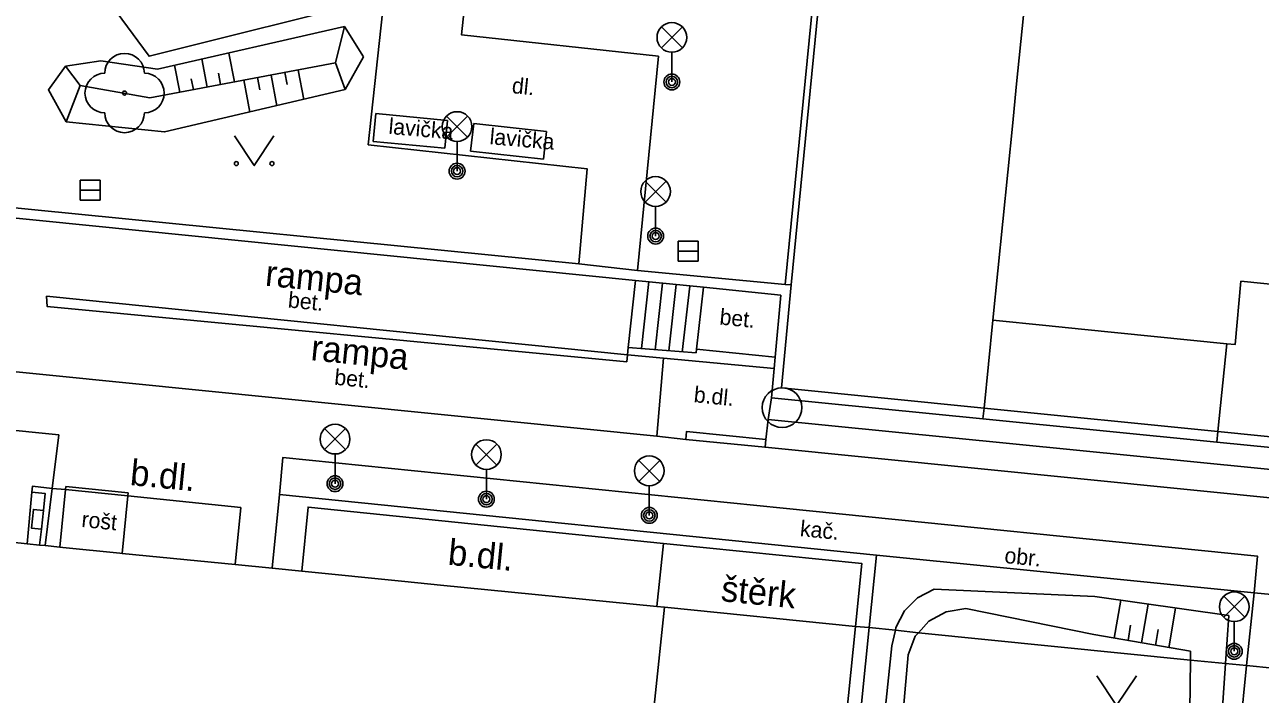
# Model space of a CAD drawing. Extents: x -598233 to -596890, y -1157848 to -1156431.
# Drawn here: x -597802.47 to -597771.29, y -1156910.21 to -1156893.31 of the extents above; entities that cross this region are included whole.
import ezdxf

# ---------------------------------------------------------------- set-up
doc = ezdxf.new("R2010")
doc.units = 0
for name, color, linetype in [('Level 11', 7, 'Continuous'), ('Level 14', 7, 'Continuous'), ('Level 15', 7, 'Continuous'), ('Level 22', 7, 'Continuous'), ('Level 24', 7, 'Continuous'), ('Level 27', 7, 'Continuous'), ('Level 33', 7, 'Continuous'), ('Level 36', 7, 'Continuous'), ('Level 40', 7, 'Continuous'), ('Level 42', 7, 'Continuous'), ('Level 5', 7, 'Continuous'), ('Level 53', 7, 'Continuous'), ('Level 6', 7, 'Continuous'), ('Level 7', 7, 'Continuous'), ('Level 8', 7, 'Continuous')]:
    doc.layers.add(name, color=color, linetype=linetype)

msp = doc.modelspace()

# ---------------------------------------------------------------- linework, layer by layer
at = {"layer": 'Level 11'}
for points in [[(-597800.4, -1156884.04), (-597797.53, -1156884.36), (-597797.35, -1156882.88), (-597790.39, -1156883.6), (-597790.84, -1156887.82), (-597791.02, -1156889.52), (-597791.45, -1156893.57), (-597786.48, -1156894.11), (-597787.01, -1156899.52)], [(-597802.21, -1156885.85), (-597792.79, -1156886.9), (-597793.25, -1156891.24), (-597793.4, -1156892.62), (-597793.8, -1156896.35)], [(-597793.25, -1156891.24), (-597795, -1156891.48), (-597795.52, -1156891.05), (-597795.66, -1156890.4), (-597798.27, -1156890.58), (-597800.34, -1156891.13), (-597800.71, -1156892.23), (-597799.33, -1156894.11), (-597793.4, -1156892.62)], [(-597793.8, -1156896.35), (-597788.28, -1156896.95), (-597788.49, -1156899.35)], [(-597783.71, -1156903.28), (-597765.19, -1156905.12), (-597751.48, -1156906.49), (-597750.5, -1156896.8)], [(-597788.49, -1156899.35), (-597803.41, -1156897.87), (-597803.56, -1156897.86)], [(-597803.54, -1156899.73), (-597803.6, -1156900.3), (-597803.78, -1156901.97), (-597786.52, -1156903.7), (-597786.35, -1156901.73)], [(-597786.35, -1156901.73), (-597787.26, -1156901.65), (-597787.24, -1156901.46), (-597787.06, -1156899.77)], [(-597787.01, -1156899.52), (-597783.28, -1156899.87), (-597783.13, -1156899.88)], [(-597786.91, -1156901.49), (-597786.72, -1156899.8)], [(-597786.56, -1156901.52), (-597786.38, -1156899.84)], [(-597786.22, -1156901.55), (-597786.03, -1156899.87)], [(-597785.88, -1156901.58), (-597785.69, -1156899.91)], [(-597785.53, -1156901.6), (-597785.52, -1156901.5), (-597785.34, -1156899.94)], [(-597783.37, -1156902.48), (-597783.13, -1156899.88)], [(-597801.92, -1156900.17), (-597787.26, -1156901.65)], [(-597801.92, -1156900.17), (-597801.9, -1156900.43), (-597787.28, -1156901.82), (-597787.26, -1156901.65)], [(-597785.53, -1156901.6), (-597787.24, -1156901.46)], [(-597785.52, -1156901.5), (-597783.53, -1156901.71)], [(-597783.56, -1156901.99), (-597786.35, -1156901.73)], [(-597783.37, -1156902.48), (-597778.26, -1156902.99)], [(-597811.27, -1156903.96), (-597811.17, -1156902.71), (-597809.73, -1156902.85), (-597801.61, -1156903.67), (-597801.78, -1156905.02)], [(-597750.11, -1156907.21), (-597765.26, -1156905.84), (-597783.79, -1156903.98), (-597783.77, -1156903.78), (-597783.71, -1156903.28), (-597783.63, -1156902.73)], [(-597778.26, -1156902.99), (-597772.36, -1156903.58)], [(-597783.79, -1156903.98), (-597785.79, -1156903.78), (-597786.52, -1156903.7)], [(-597772.36, -1156903.58), (-597760.27, -1156904.8)], [(-597796.04, -1156905.17), (-597795.96, -1156904.24), (-597783.33, -1156905.52), (-597771.36, -1156906.73), (-597771.45, -1156907.65), (-597771.64, -1156909.49)], [(-597801.58, -1156906.5), (-597801.44, -1156905.05)], [(-597801.44, -1156905.05), (-597801.43, -1156904.97)], [(-597799.86, -1156905.13), (-597801.43, -1156904.97)], [(-597800.01, -1156906.66), (-597799.87, -1156905.21)], [(-597799.87, -1156905.21), (-597799.86, -1156905.13)], [(-597786.35, -1156906.41), (-597786.52, -1156908)], [(-597780.98, -1156906.7), (-597771.45, -1156907.65)], [(-597765.46, -1156908.23), (-597771.45, -1156907.65)], [(-597771.64, -1156909.49), (-597771.96, -1156912.72), (-597770.97, -1156912.83), (-597771.11, -1156914.3), (-597771.85, -1156921.8), (-597776.82, -1156921.38), (-597777.17, -1156925.36), (-597772.25, -1156925.79), (-597772.02, -1156923.3), (-597770.49, -1156923.4), (-597769.96, -1156918.04), (-597766.46, -1156918.37), (-597766.28, -1156916.35), (-597766.2, -1156915.4), (-597769.18, -1156915.11), (-597768.79, -1156911.13), (-597768.69, -1156910.08), (-597765.7, -1156910.42), (-597765.66, -1156910.09)]]:
    msp.add_lwpolyline(points, dxfattribs=at)
at = {"layer": 'Level 14'}
for points in [[(-597801.42, -1156895.77), (-597801.87, -1156894.96), (-597801.44, -1156894.36), (-597800.55, -1156894.23), (-597799.12, -1156894.44), (-597794.4, -1156893.36)], [(-597794.63, -1156894.28), (-597794.4, -1156893.36)], [(-597793.92, -1156894.13), (-597794.4, -1156893.36)], [(-597793.92, -1156894.13), (-597794.38, -1156894.95)], [(-597801.07, -1156894.85), (-597801.44, -1156894.36)], [(-597794.63, -1156894.28), (-597799.31, -1156895.16), (-597801.07, -1156894.85)], [(-597794.63, -1156894.28), (-597794.38, -1156894.95)], [(-597801.07, -1156894.85), (-597801.42, -1156895.77)], [(-597794.38, -1156894.95), (-597798.94, -1156896.02), (-597801.42, -1156895.77)], [(-597780.5, -1156908.6), (-597780.49, -1156908.53), (-597780.27, -1156908.11), (-597779.94, -1156907.78), (-597779.52, -1156907.56)], [(-597779.52, -1156907.56), (-597775.47, -1156907.75)], [(-597772.09, -1156908.23), (-597775.47, -1156907.75)], [(-597779.92, -1156908.66), (-597779.66, -1156908.37), (-597779.22, -1156908.13), (-597778.72, -1156908.05)], [(-597778.72, -1156908.05), (-597775.49, -1156908.71)], [(-597772.09, -1156908.23), (-597772.17, -1156909.44)], [(-597780.59, -1156908.99), (-597780.5, -1156908.6)], [(-597780.18, -1156909.22), (-597780, -1156908.75), (-597779.92, -1156908.66)], [(-597773.05, -1156909.13), (-597775.49, -1156908.71)], [(-597781.57, -1156918.74), (-597781.09, -1156913.75), (-597780.59, -1156908.99)], [(-597773.05, -1156909.13), (-597773.05, -1156909.35)], [(-597780.18, -1156909.22), (-597780.58, -1156913.82), (-597781.29, -1156918.93)], [(-597773.05, -1156909.35), (-597773.09, -1156911.9), (-597776.38, -1156911.85)], [(-597772.17, -1156909.44), (-597772.39, -1156912.65), (-597776.25, -1156912.35)]]:
    msp.add_lwpolyline(points, dxfattribs=at)
at = {"layer": 'Level 15'}
for points in [[(-597797.18, -1156894.76), (-597797.32, -1156894.03)], [(-597798.56, -1156895.02), (-597798.69, -1156894.34)], [(-597797.87, -1156894.89), (-597798, -1156894.18)], [(-597795.57, -1156894.46), (-597795.43, -1156895.2)], [(-597798.21, -1156894.95), (-597798.27, -1156894.68)], [(-597797.53, -1156894.82), (-597797.58, -1156894.54)], [(-597796.94, -1156894.71), (-597796.79, -1156895.52)], [(-597796.6, -1156894.65), (-597796.54, -1156894.96)], [(-597796.25, -1156894.59), (-597796.11, -1156895.36)], [(-597795.91, -1156894.52), (-597795.85, -1156894.82)], [(-597774.98, -1156908.8), (-597774.81, -1156907.84)], [(-597774.29, -1156908.92), (-597774.12, -1156907.94)], [(-597773.6, -1156909.04), (-597773.43, -1156908.04)], [(-597774.63, -1156908.86), (-597774.57, -1156908.47)], [(-597773.94, -1156908.98), (-597773.87, -1156908.58)]]:
    msp.add_lwpolyline(points, dxfattribs=at)
at = {"layer": 'Level 22'}
msp.add_circle((-597799.95, -1156895.04), 0.05, dxfattribs=at)
for centre, start, end in [((-597799.95, -1156894.54), 0, 180), ((-597800.45, -1156895.04), 90, 270), ((-597799.45, -1156895.04), 270, 90), ((-597799.95, -1156895.54), 180, 0)]:
    msp.add_arc(centre, 0.5, start, end, dxfattribs=at)
at = {"layer": 'Level 24'}
for points in [[(-597785.79, -1156903.78), (-597785.77, -1156903.58), (-597783.77, -1156903.78)], [(-597802.05, -1156906.05), (-597802.3, -1156906.02), (-597802.25, -1156905.55), (-597802, -1156905.58)]]:
    msp.add_lwpolyline(points, dxfattribs=at)
at = {"layer": 'Level 27'}
for p, q in [((-597801.07, -1156897.49), (-597800.57, -1156897.49)), ((-597785.98, -1156899.03), (-597785.48, -1156899.03))]:
    msp.add_line(p, q, dxfattribs=at)
for points in [[(-597801.07, -1156897.74), (-597800.57, -1156897.74), (-597800.57, -1156897.24), (-597801.07, -1156897.24)], [(-597785.98, -1156899.28), (-597785.48, -1156899.28), (-597785.48, -1156898.78), (-597785.98, -1156898.78)]]:
    msp.add_lwpolyline(points, close=True, dxfattribs=at)
msp.add_circle((-597783.36, -1156902.98), 0.5, dxfattribs=at)
at = {"layer": 'Level 33'}
for p, q in [((-597786.405, -1156893.9), (-597785.875, -1156893.37)), ((-597786.405, -1156893.37), (-597785.875, -1156893.9)), ((-597786.14, -1156894.01), (-597786.14, -1156894.76)), ((-597791.825, -1156896.15), (-597791.295, -1156895.62)), ((-597791.825, -1156895.62), (-597791.295, -1156896.15)), ((-597791.56, -1156896.26), (-597791.56, -1156897.01)), ((-597786.815, -1156897.79), (-597786.285, -1156897.26)), ((-597786.815, -1156897.26), (-597786.285, -1156897.79)), ((-597786.55, -1156897.9), (-597786.55, -1156898.65)), ((-597794.905, -1156904.04), (-597794.375, -1156903.51)), ((-597794.905, -1156903.51), (-597794.375, -1156904.04)), ((-597791.085, -1156904.43), (-597790.555, -1156903.9)), ((-597791.085, -1156903.9), (-597790.555, -1156904.43)), ((-597794.64, -1156904.15), (-597794.64, -1156904.9)), ((-597786.975, -1156904.84), (-597786.445, -1156904.31)), ((-597786.975, -1156904.31), (-597786.445, -1156904.84)), ((-597790.82, -1156904.54), (-597790.82, -1156905.29)), ((-597786.71, -1156904.95), (-597786.71, -1156905.7)), ((-597772.215, -1156908.27), (-597771.685, -1156907.74)), ((-597772.215, -1156907.74), (-597771.685, -1156908.27)), ((-597771.95, -1156908.38), (-597771.95, -1156909.13))]:
    msp.add_line(p, q, dxfattribs=at)
for centre, radius in [((-597786.14, -1156893.635), 0.375), ((-597786.14, -1156894.76), 0.2), ((-597786.14, -1156894.76), 0.1445), ((-597786.14, -1156894.76), 0.0876), ((-597791.56, -1156895.885), 0.375), ((-597791.56, -1156897.01), 0.2), ((-597791.56, -1156897.01), 0.1445), ((-597791.56, -1156897.01), 0.0876), ((-597786.55, -1156897.525), 0.375), ((-597786.55, -1156898.65), 0.2), ((-597786.55, -1156898.65), 0.1445), ((-597786.55, -1156898.65), 0.0876), ((-597794.64, -1156903.775), 0.375), ((-597790.82, -1156904.165), 0.375), ((-597786.71, -1156904.575), 0.375), ((-597794.64, -1156904.9), 0.2), ((-597794.64, -1156904.9), 0.1445), ((-597794.64, -1156904.9), 0.0876), ((-597790.82, -1156905.29), 0.2), ((-597790.82, -1156905.29), 0.1445), ((-597790.82, -1156905.29), 0.0876), ((-597786.71, -1156905.7), 0.2), ((-597786.71, -1156905.7), 0.1445), ((-597786.71, -1156905.7), 0.0876), ((-597771.95, -1156908.005), 0.375), ((-597771.95, -1156909.13), 0.2), ((-597771.95, -1156909.13), 0.1445), ((-597771.95, -1156909.13), 0.0876)]:
    msp.add_circle(centre, radius, dxfattribs=at)
at = {"layer": 'Level 36'}
for points in [[(-597797.18, -1156896.12), (-597796.68, -1156896.87), (-597796.18, -1156896.12)], [(-597775.42, -1156909.75), (-597774.92, -1156910.5), (-597774.42, -1156909.75)]]:
    msp.add_lwpolyline(points, dxfattribs=at)
for centre in [(-597797.1302, -1156896.8198), (-597796.2308, -1156896.8198)]:
    msp.add_circle(centre, 0.05, dxfattribs=at)
at = {"layer": 'Level 5'}
for points in [[(-597778.26, -1156902.99), (-597778.04, -1156900.77), (-597777.54, -1156895.79), (-597777.45, -1156894.89), (-597777.18, -1156892.25)], [(-597783.56, -1156901.99), (-597783.63, -1156902.73), (-597778.29, -1156903.26), (-597772.39, -1156903.85), (-597760.3, -1156905.05), (-597751.96, -1156905.88), (-597751.04, -1156896.75), (-597751.03, -1156896.62), (-597751.02, -1156896.5), (-597753.51, -1156896.26), (-597753.45, -1156895.73)], [(-597835.19, -1156896.57), (-597826.79, -1156897.42), (-597826.68, -1156897.43), (-597826.25, -1156897.47), (-597822.79, -1156897.83), (-597822.37, -1156897.87), (-597814.67, -1156898.63), (-597808.87, -1156899.2), (-597803.54, -1156899.73), (-597803.36, -1156898.13), (-597787.06, -1156899.77)], [(-597783.39, -1156900.14), (-597785.34, -1156899.94), (-597787.06, -1156899.77)], [(-597770.21, -1156899.95), (-597771.78, -1156899.79), (-597771.93, -1156901.39), (-597772.14, -1156901.37), (-597775.8, -1156901)], [(-597783.56, -1156901.99), (-597783.53, -1156901.71), (-597783.39, -1156900.14)], [(-597776.7, -1156900.91), (-597778.04, -1156900.77)], [(-597778.29, -1156903.26), (-597778.26, -1156902.99)], [(-597801.78, -1156905.02), (-597801.44, -1156905.05)], [(-597801.44, -1156905.05), (-597799.87, -1156905.21)], [(-597802.41, -1156906.42), (-597802.29, -1156905.11)], [(-597799.87, -1156905.21), (-597797.02, -1156905.5)], [(-597797.16, -1156906.94), (-597797.02, -1156905.5)], [(-597804.33, -1156906.22), (-597804.16, -1156906.24), (-597803.81, -1156906.27), (-597802.41, -1156906.42), (-597802.1, -1156906.45), (-597801.95, -1156906.46), (-597801.58, -1156906.5), (-597801.51, -1156906.51)], [(-597801.51, -1156906.51), (-597800.07, -1156906.65)], [(-597800.07, -1156906.65), (-597800.01, -1156906.66), (-597797.16, -1156906.94), (-597796.23, -1156907.03), (-597795.48, -1156907.11), (-597792.88, -1156907.37)], [(-597792.88, -1156907.37), (-597791.98, -1156907.46)], [(-597791.98, -1156907.46), (-597786.52, -1156908), (-597786.33, -1156908.02)], [(-597786.33, -1156908.02), (-597786.57, -1156910.34), (-597786.66, -1156911.24), (-597786.97, -1156914.37)], [(-597786.33, -1156908.02), (-597781.51, -1156908.5)], [(-597781.51, -1156908.5), (-597781.16, -1156908.53)], [(-597781.16, -1156908.53), (-597780.5, -1156908.6)], [(-597780.5, -1156908.6), (-597779.92, -1156908.66)], [(-597779.92, -1156908.66), (-597773.05, -1156909.35)], [(-597773.05, -1156909.35), (-597772.17, -1156909.44)], [(-597772.17, -1156909.44), (-597771.64, -1156909.49)], [(-597771.64, -1156909.49), (-597765.66, -1156910.09)]]:
    msp.add_lwpolyline(points, dxfattribs=at)
at = {"layer": 'Level 53'}
for points in [[(-597793.61, -1156895.56), (-597793.68, -1156896.26)], [(-597793.61, -1156895.56), (-597791.8, -1156895.73)], [(-597791.8, -1156895.73), (-597791.87, -1156896.43)], [(-597791.14, -1156895.81), (-597791.22, -1156896.51)], [(-597791.14, -1156895.81), (-597789.3, -1156896.01)], [(-597789.3, -1156896.01), (-597789.38, -1156896.71)], [(-597793.68, -1156896.26), (-597791.87, -1156896.43)], [(-597791.22, -1156896.51), (-597789.38, -1156896.71)]]:
    msp.add_lwpolyline(points, dxfattribs=at)
at = {"layer": 'Level 6'}
for points in [[(-597777.54, -1156895.79), (-597777.45, -1156894.89)], [(-597776.7, -1156900.91), (-597775.8, -1156901)], [(-597776.7, -1156900.91), (-597775.8, -1156901)], [(-597800.07, -1156906.65), (-597801.51, -1156906.51)], [(-597791.98, -1156907.46), (-597792.88, -1156907.37)]]:
    msp.add_lwpolyline(points, dxfattribs=at)
at = {"layer": 'Level 7'}
for points in [[(-597783.28, -1156899.87), (-597781.66, -1156883.36)], [(-597781.51, -1156883.37), (-597781.52, -1156883.47), (-597783.13, -1156899.88)], [(-597772.14, -1156901.37), (-597772.36, -1156903.58)], [(-597772.36, -1156903.58), (-597772.39, -1156903.85)], [(-597801.95, -1156906.46), (-597801.78, -1156905.02), (-597802.27, -1156904.96), (-597802.29, -1156905.11)], [(-597802.29, -1156905.11), (-597801.95, -1156905.15), (-597802, -1156905.58), (-597802.05, -1156906.05), (-597802.1, -1156906.45)], [(-597796.04, -1156905.17), (-597796.23, -1156907.03)], [(-597780.98, -1156906.7), (-597796.04, -1156905.17)], [(-597795.48, -1156907.11), (-597795.32, -1156905.49), (-597786.35, -1156906.41), (-597781.35, -1156906.91), (-597781.51, -1156908.5)], [(-597781.16, -1156908.53), (-597780.98, -1156906.7)], [(-597781.51, -1156908.5), (-597783.55, -1156928.66)], [(-597783.19, -1156928.63), (-597781.16, -1156908.53)]]:
    msp.add_lwpolyline(points, dxfattribs=at)
at = {"layer": 'Level 8'}
msp.add_lwpolyline([(-597788.49, -1156899.35), (-597787.01, -1156899.52)], dxfattribs=at)

# ---------------------------------------------------------------- texts
at = {"layer": 'Level 40'}
for s, height, rotation, p in [('dl.', 0.4, 354, (-597790.19, -1156895.04)), ('bet.', 0.4, 354.24304, (-597795.84, -1156900.45)), ('bet.', 0.4, 354.27626, (-597784.95, -1156900.88)), ('bet.', 0.4, 354.27626, (-597794.67, -1156902.4)), ('b.dl.', 0.4, 354.28941, (-597785.6, -1156902.84)), ('b.dl.', 0.65, 354.35486, (-597799.83, -1156904.93)), ('kač.', 0.4, 354.20284, (-597782.92, -1156906.22)), ('b.dl.', 0.65, 354.29527, (-597791.81, -1156906.94)), ('štěrk', 0.65, 354.26227, (-597784.92, -1156907.86))]:
    msp.add_text(s, height=height, rotation=rotation, dxfattribs=at).set_placement(p)
at = {"layer": 'Level 42'}
for s, height, rotation, p in [('lavička', 0.4, 355, (-597793.3, -1156896.07)), ('lavička', 0.4, 355, (-597790.75, -1156896.33)), ('rampa', 0.65, 354.23522, (-597796.42, -1156899.9)), ('rampa', 0.65, 354.23522, (-597795.27, -1156901.78)), ('rošt', 0.4, 354.29921, (-597801.05, -1156905.99)), ('obr.', 0.4, 354.30725, (-597777.76, -1156906.9))]:
    msp.add_text(s, height=height, rotation=rotation, dxfattribs=at).set_placement(p)

doc.saveas('drawing.dxf')
